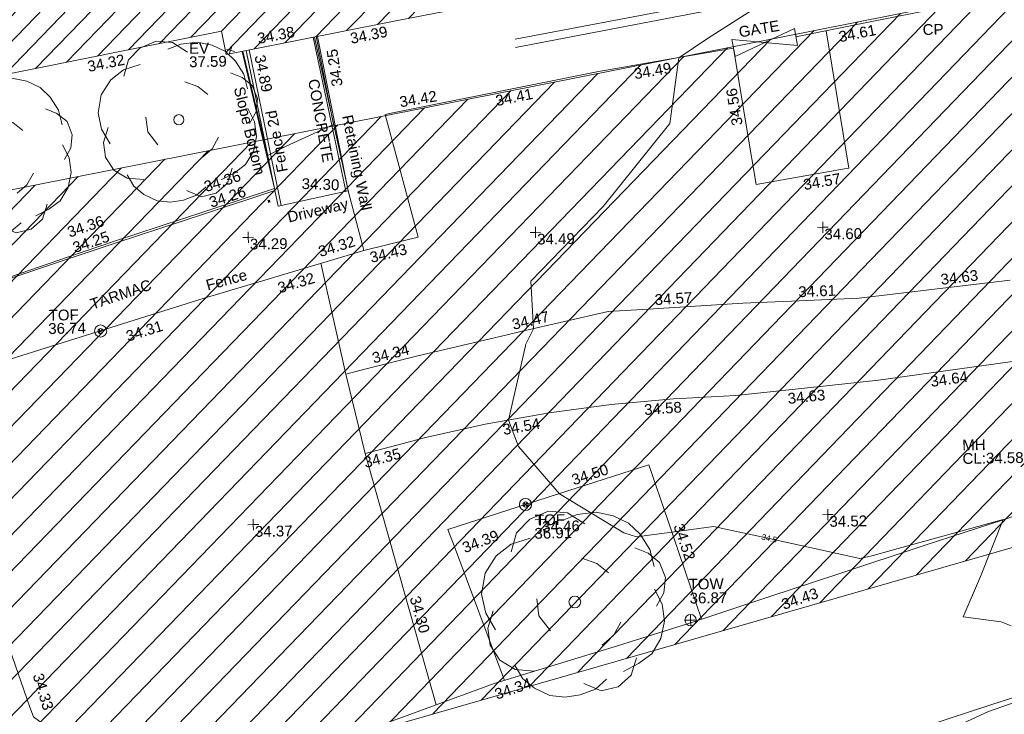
# Model space of a CAD drawing. Header units: millimetres. Extents: x -287732 to 520720, y -103372 to 287754.
# Tile 355 of 380: x 325939 to 360209, y 223843 to 248016. Entities that reach past the tile are written whole.
import ezdxf

# ---------------------------------------------------------------- set-up
doc = ezdxf.new("R2010")
doc.units = ezdxf.units.MM
doc.linetypes.add('IMPORT-HIDDEN2 _3_', pattern=[4762.5, 3175, -1587.5])
doc.linetypes.add('IMPORT-UG_ELEC_STREET LIGHTING_QLB2 _2_', pattern=[2700, 1500, -300.0000000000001, 0, -250, 150, -300.0000000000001, 0, -200])
for name, color, linetype, lineweight, true_color in [('00__TOPO__TOP_OF_FENCE_SYMBOL', 7, 'Continuous', 9, 0x666666), ('00_TOPO_EAVE', 7, 'Continuous', 9, 0x666666), ('00_TOPO_FENCE', 7, 'Continuous', 9, 0x3f7f4f), ('00_TOPO_SERV_MH', 7, 'Continuous', 9, 0x666666), ('00_TOPO_TOP_OF_WALL', 7, 'Continuous', 9, 0x666666), ('00_TOPO_TREE', 7, 'Continuous', 9, 0x666666), ('00_UAV_BUILDING_HATCH', 7, 'Continuous', 9, 0x999999), ('00_UAV_BUILDING_OUTLINE', 5, 'Continuous', 9, 0x0000ff), ('00_UAV_EAVE', 7, 'Continuous', 9, 0x666666), ('00_UAV_FENCE', 7, 'Continuous', 9, 0x264c2f), ('00_UAV_FENCE_2D', 7, 'Continuous', 9, 0x264c2f), ('00_UAV_FORM_LINES', 7, 'Continuous', 9, 0x666666), ('00_UAV_FURN_POLE_CAMERA', 7, 'Continuous', 9, 0x5200a5), ('00_UAV_GATE', 7, 'Continuous', 9, 0xa50000), ('00_UAV_KERB_BOTTOM', 1, 'Continuous', 9, 0xff0000), ('00_UAV_KERB_TOP', 7, 'Continuous', 9, 0xa500a5), ('00_UAV_LEVEL_SPOT', 7, 'Continuous', 9, 0x666666), ('00_UAV_SLOPE_BOTTOM', 30, 'Continuous', 9, 0xff7f00), ('00_UAV_TOP_OF_FENCE', 6, 'Continuous', 9, 0xff00ff), ('00_UAV_TRACK', 7, 'Continuous', 9, 0x666666), ('00_UAV_WALL_RETAINING', 7, 'Continuous', 9, 0x7c00a5), ('01_DTM_CONTOUR_MNR', 7, 'Continuous', 9, 0xa5a552), ('01_DTM_CONTOUR_MNR_LABELS', 7, 'Continuous', 9, 0xa5a552), ('12333-PUM-2D-U-0001-C01 - Rev2_REVIT IMPORT_dwg', 7, 'Continuous', 9, 0x767676), ('PUM-CHAMBER EXTENTS', 6, 'IMPORT-HIDDEN2 _3_', 9, 0xff00ff), ('PUM-UNABLE TO SURVEY', 190, 'Continuous', 9, 0x7f00ff)]:
    doc.layers.add(name, color=color, linetype=linetype, lineweight=lineweight, true_color=true_color)
for name, color, linetype, lineweight in [('00_TOPO_ROAD_EDGE', 7, 'Continuous', 9), ('00_UAV_DRIVE_WAY', 7, 'Continuous', 9), ('00_UAV_SURFACE', 7, 'Continuous', 9), ('00_UAV_SURVEY_TEXT', 7, 'Continuous', 9), ('GEN-TEXT', 7, 'Continuous', 9)]:
    doc.layers.add(name, color=color, linetype=linetype, lineweight=lineweight)
doc.styles.add('Swis721 Lt BT_1', font='swissl.ttf', dxfattribs={"height": 200})
doc.styles.add('Swis721 Lt BT_2', font='swissl.ttf', dxfattribs={"height": 375})

# ---------------------------------------------------------------- blocks, each defined once
blk = doc.blocks.new('12333-PUM-2D-U-0001-C01 - Rev2_REVIT IMPORT_dwg_CONIFEROUS_TREE_2-2077541-Site Location Plan Proposed')
at = {"layer": '00_TOPO_TREE', "color": 254, "true_color": 0xcccccc, "flags": 128}
for points in [[(534248960.8834296, 725778900.2767088), (534249159.257279, 725779561.5228732), (534249622.1295941, 725780024.3951882), (534250283.3757585, 725780288.8936539), (534250944.6219227, 725780222.7690374), (534251539.7434708, 725779826.0213388)], [(534250746.2480735, 725779958.2705718), (534251275.245005, 725780156.644421), (534251936.4911693, 725780222.7690374), (534252531.6127173, 725780090.5198047), (534253060.6096487, 725779826.0213388), (534253457.3573473, 725779429.2736402), (534253787.9804295, 725778900.2767088), (534253920.2296624, 725778305.1551609)], [(534248365.7618819, 725776189.1674349), (534248035.1387997, 725776784.2889827), (534247902.8895667, 725777445.5351472), (534248035.1387997, 725778172.905928), (534248431.8864983, 725778768.0274758), (534248960.8834296, 725779164.7751745), (534249622.1295941, 725779363.1490238)], [(534253258.9834982, 725778966.4013253), (534253721.8558131, 725778768.0274758), (534254118.6035118, 725778437.4043939), (534254316.9773609, 725777908.4074622), (534254250.8527445, 725777379.4105308), (534253986.3542789, 725776916.5382156)], [(534251407.4942379, 725778635.7782431), (534251936.4911693, 725778437.4043939), (534252333.2388679, 725778106.7813116)], [(534250283.3757585, 725776123.0428184), (534249886.6280598, 725776652.0397501), (534249820.5034432, 725777247.1612979)], [(534253920.2296624, 725777511.6597636), (534254184.7281281, 725776982.6628323), (534254250.8527445, 725776387.5412842), (534254118.6035118, 725775792.4197363), (534253787.9804295, 725775263.4228048), (534253325.1081146, 725774932.7997226), (534252796.1111829, 725774668.3012569)], [(534249688.2542105, 725774734.4258734), (534249027.0080461, 725774800.5504899), (534248498.0111147, 725775131.173572), (534248167.3880324, 725775660.1705034), (534248101.2634162, 725776255.2920514), (534248299.6372653, 725776850.4135993)], [(534252729.9865665, 725776387.5412842), (534252465.4881009, 725775924.6689692), (534252068.7404021, 725775594.0458871)], [(534252200.9896351, 725774403.8027911), (534251804.2419365, 725774073.1797091), (534251275.245005, 725773874.8058598), (534250746.2480735, 725773808.6812433), (534250217.251142, 725773874.8058598), (534249688.2542105, 725774139.3043255), (534249291.5065119, 725774469.9274076), (534249027.0080461, 725774932.7997226)], [(534253258.9834982, 725775131.173572), (534253060.6096487, 725774536.052024), (534252597.7373337, 725774139.3043255), (534252002.6157858, 725774007.0550926), (534251407.4942379, 725774271.5535581)]]:
    blk.add_lwpolyline(points, dxfattribs=at)
at = {"layer": '00_TOPO_TREE', "color": 254, "true_color": 0xcccccc}
blk.add_circle((534251142.9957721, 725777114.912065), 203.9874949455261, dxfattribs=at)
blk = doc.blocks.new('12333-PUM-2D-U-0001-C01 - Rev2_REVIT IMPORT_dwg_TOW-2077202-Site Location Plan Proposed')
at = {"layer": '00_TOPO_TOP_OF_WALL', "color": 254, "true_color": 0xcccccc, "flags": 128}
for points in [[(0, 525.0554400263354), (0, 0), (-525.0554401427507, 0)], [(525.0554401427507, 0), (0, 0), (0, -525.0554400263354)]]:
    blk.add_lwpolyline(points, dxfattribs=at)
at = {"layer": '00_TOPO_TOP_OF_WALL', "color": 254, "true_color": 0xcccccc}
blk.add_circle((0, 0), 525.0554401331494, dxfattribs=at)
blk = doc.blocks.new('12333-PUM-2D-U-0001-C01 - Rev2_REVIT IMPORT_dwg_CONIFEROUS_TREE-2077251-Site Location Plan Proposed')
at = {"layer": '00_TOPO_TREE', "color": 254, "true_color": 0xcccccc, "flags": 128}
for points in [[(-1889.403682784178, 1545.875740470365), (-1717.639711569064, 2118.422311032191), (-1316.857112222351, 2519.204910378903), (-744.3105416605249, 2748.223538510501), (-171.763971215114, 2690.968881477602), (343.5279423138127, 2347.440939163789)], [(-343.5279423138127, 2461.950253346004), (114.5093140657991, 2633.714224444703), (687.0558846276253, 2690.968881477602), (1202.347798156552, 2576.459567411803), (1660.385054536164, 2347.440939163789), (2003.912996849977, 2003.912996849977), (2290.18628213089, 1545.875740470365), (2404.695596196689, 1030.583826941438)], [(-2404.695596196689, -801.5651986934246), (-2690.968881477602, -286.2732852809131), (-2805.478195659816, 286.2732852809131), (-2690.968881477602, 916.0745128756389), (-2347.440939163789, 1431.36642628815), (-1889.403682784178, 1774.894368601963), (-1316.857112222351, 1946.658339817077)], [(1832.149025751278, 1603.130397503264), (2232.93162509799, 1431.36642628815), (2576.459567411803, 1145.093141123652), (2748.223538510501, 687.0558846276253), (2690.968881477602, 229.0186282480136), (2461.950253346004, -171.763971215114)], [(229.0186282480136, 1316.857112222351), (687.0558846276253, 1145.093141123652), (1030.583826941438, 858.8198558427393)], [(2404.695596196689, 343.5279423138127), (2633.714224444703, -114.5093140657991), (2690.968881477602, -629.8012275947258), (2576.459567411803, -1145.093141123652), (2290.18628213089, -1603.130397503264), (1889.403682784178, -1889.403682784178), (1431.36642628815, -2118.422311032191)], [(-744.3105416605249, -858.8198558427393), (-1087.838483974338, -400.7825993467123), (-1145.093141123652, 114.5093140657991)], [(-1259.602455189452, -2061.167653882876), (-1832.149025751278, -2003.912996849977), (-2290.18628213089, -1717.639711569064), (-2576.459567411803, -1259.602455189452), (-2633.714224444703, -744.3105416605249), (-2461.950253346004, -229.0186282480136)], [(1374.111769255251, -629.8012275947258), (1145.093141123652, -1030.583826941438), (801.5651986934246, -1316.857112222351)], [(916.0745128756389, -2347.440939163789), (572.5465705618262, -2633.714224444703), (114.5093140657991, -2805.478195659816), (-343.5279423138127, -2862.732852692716), (-801.5651986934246, -2805.478195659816), (-1259.602455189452, -2576.459567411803), (-1603.130397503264, -2290.18628213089), (-1832.149025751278, -1889.403682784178)], [(1832.149025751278, -1717.639711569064), (1660.385054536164, -2232.93162509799), (1259.602455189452, -2576.459567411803), (744.3105416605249, -2690.968881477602), (229.0186282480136, -2461.950253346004)]]:
    blk.add_lwpolyline(points, dxfattribs=at)
at = {"layer": '00_TOPO_TREE', "color": 254, "true_color": 0xcccccc}
blk.add_circle((0, 0), 176.6246020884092, dxfattribs=at)
blk = doc.blocks.new('12333-PUM-2D-U-0001-C01 - Rev2_REVIT IMPORT_dwg_MSL_Eaves_SYM_1-V82-Site Location Plan Proposed')
at = {"layer": '00_TOPO_EAVE', "color": 254, "true_color": 0xcccccc}
for p, q in [((356.5791934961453, -116.0873754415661), (-356.5791934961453, 116.0873754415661)), ((-116.0873754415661, -356.5791934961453), (116.0873754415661, 356.5791934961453))]:
    blk.add_line(p, q, dxfattribs=at)
blk = doc.blocks.new('12333-PUM-2D-U-0001-C01 - Rev2_REVIT IMPORT_dwg__U64-2077594-Site Location Plan Proposed')
at = {"layer": '00_UAV_GATE', "color": 9, "true_color": 0xe1aaaa, "flags": 128}
blk.add_lwpolyline([(-47.75262215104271, 296.1750953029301), (47.75262215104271, -296.1750953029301), (-2224.75262217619, -54.82490460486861), (-2129.247377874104, -647.1750952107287)], close=True, dxfattribs=at)
blk = doc.blocks.new('12333-PUM-2D-U-0001-C01 - Rev2_REVIT IMPORT_dwg_MSL_Node_LineworkTOF-2077248-Site Location Plan Proposed')
at = {"layer": '00__TOPO__TOP_OF_FENCE_SYMBOL', "color": 254, "true_color": 0xcccccc, "flags": 128}
for points in [[(165.3591892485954, 165.3591892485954), (0, 0), (-165.3591892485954, 165.3591892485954)], [(165.3591892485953, -165.3591892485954), (0, 0), (-165.3591892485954, -165.3591892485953)]]:
    blk.add_lwpolyline(points, dxfattribs=at)
at = {"layer": '00__TOPO__TOP_OF_FENCE_SYMBOL', "color": 254, "true_color": 0xcccccc}
for radius in [562.5594001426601, 233.853208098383]:
    blk.add_circle((0, 0), radius, dxfattribs=at)
blk = doc.blocks.new('12333-PUM-2D-U-0001-C01 - Rev2_REVIT IMPORT_dwg_UAV-2077255-Site Location Plan Proposed')
at = {"layer": '00_UAV_LEVEL_SPOT', "color": 254, "true_color": 0xcccccc, "flags": 128}
for points in [[(0, -500.0000000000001), (0, 0), (-500.0000000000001, 0)], [(500.0000000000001, 0), (0, 0), (0, 500.0000000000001)]]:
    blk.add_lwpolyline(points, dxfattribs=at)
blk = doc.blocks.new('12333-PUM-2D-U-0001-C01 - Rev2_REVIT IMPORT_dwg_MGS62954_T2_Galway_ITM_3d_Rev1-2077680-Site Location Plan Proposed')
at = {"layer": '00_UAV_BUILDING_HATCH', "true_color": 0xcccccc}
h = blk.add_hatch(dxfattribs=at)
h.set_pattern_fill('FP_1', color=254, style=0, pattern_type=2)
h.set_pattern_definition([(45, (0, 0), (-441.9417382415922, 441.9417382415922), [])])
h.paths.add_polyline_path([(534124497.0780003, 725775488.5585002), (534146780.0780002, 725779531.5585002), (534146621.0780002, 725780328.5585002), (534183857.1075001, 725787049.1125003), (534184497.1075001, 725783702.1125001), (534202575.1075001, 725786975.1125003), (534201976.1075, 725790381.1125002), (534239197.0865001, 725797194.0905002), (534239338.0865001, 725796376.0905002), (534261663.0865001, 725800388.0905001), (534259564.2060555, 725811742.1253061), (534258677.2803519, 725812121.8622999), (534251257.0865, 725810806.0905002), (534250975.0865, 725812184.0905002), (534249213.0865002, 725811873.0905002), (534249448.0865, 725810468.0905002), (534244617.0865, 725809642.0905), (534241121.0865001, 725828862.0905001), (534229957.0865001, 725826793.0905), (534233411.0865, 725807582.0905), (534221779.0865001, 725805445.0905001), (534220752.0865002, 725810867.0905001), (534215719.0865001, 725809946.0905001), (534216316.0865001, 725806625.0905002), (534217076.0865, 725806760.0905002), (534217446.0865001, 725804662.0905001), (534205756.3195001, 725802533.2090001), (534204628.3195002, 725808845.209), (534205810.3195, 725809078.2090003), (534204970.3195001, 725813494.2090002), (534194424.3195002, 725811546.2090002), (534194268.3195002, 725812372.2090002), (534192207.3195, 725812030.2090002), (534192421.3195001, 725810057.2090002), (534184208.6855001, 725808590.6470003), (534184063.6855002, 725809679.6470002), (534175719.6855002, 725808111.6470002), (534177568.6855002, 725797421.6470003), (534162796.3485001, 725794713.2465), (534162440.3485001, 725796856.2465003), (534164478.3485001, 725797191.2465001), (534163879.3485, 725800515.2465003), (534159002.3485001, 725799595.2465), (534159605.3485001, 725796262.2465003), (534160352.3485001, 725796441.2465003), (534160696.3485001, 725794215.2465001), (534156777.3485001, 725793541.2465), (534156175.3485001, 725796880.2465001), (534147633.3485, 725795342.2465001), (534144688.0165001, 725811270.4695), (534133601.7440002, 725809323.8415003), (534137148.0780001, 725790044.5585002), (534122321.0780001, 725787372.5585002), (534124333.8503805, 725776380.0093426)])
at = {"layer": '00_TOPO_FENCE', "color": 254, "true_color": 0xcccccc, "flags": 128}
blk.add_lwpolyline([(534231438.2098914, 725775834.3882672), (534232113.6925469, 725773786.9584414), (534232235.1054668, 725773448.7827736), (534232526.9667323, 725773221.1372914), (534233467.186601, 725772541.1301894), (534234676.3215349, 725771621.4056882), (534235775.9077348, 725770791.8718326), (534236071.2191226, 725770585.2416841), (534237857.5365143, 725771105.8772175), (534241411.2162763, 725772012.8382572), (534242599.8996788, 725772363.924992), (534245108.5874559, 725773226.6985188), (534248284.221068, 725774322.8624966), (534251226.5518498, 725775165.488486), (534252602.1411114, 725775560.015511), (534255307.568252, 725776366.4781848), (534257937.8642937, 725777184.1431701), (534260315.45191, 725777925.5382607), (534263371.8823286, 725778877.5630773), (534266101.5531028, 725779715.6278694), (534268210.3965186, 725780397.2926203)], dxfattribs=at)
at = {"layer": '00_TOPO_ROAD_EDGE', "color": 254, "true_color": 0xcccccc, "flags": 128}
blk.add_lwpolyline([(534228158.0334958, 725760976.8865794), (534228408.4860388, 725761419.215257), (534228494.6185971, 725761515.9354036), (534229899.5015501, 725762046.8865243), (534230316.4563295, 725762196.9467785), (534231471.8286046, 725762586.9456995), (534232384.1546838, 725762864.9696522), (534233885.5851562, 725763370.0222597), (534236228.7905865, 725764111.0928912), (534239069.7085375, 725764926.577848), (534241054.7838929, 725765500.6868801), (534244400.1582739, 725766558.238241), (534246764.155405, 725767297.4836054), (534249129.2063129, 725768018.6392627), (534250938.3041086, 725768620.3285816), (534253561.3453248, 725769446.2344966), (534255595.1949652, 725770090.6544462), (534258204.6245463, 725770915.9843466), (534260937.3468437, 725771795.9753264), (534263351.2105789, 725772601.7427032), (534265558.8426977, 725773283.1146075), (534266930.3170608, 725773697.0425295)], dxfattribs=at)
at = {"layer": '00_UAV_BUILDING_OUTLINE', "color": 254, "true_color": 0xcccccc, "flags": 128}
blk.add_lwpolyline([(534250013.38144, 725798294.5354407), (534245092.2405491, 725797410.1628872), (534240171.0996585, 725796525.7903339), (534239338.0864999, 725796376.0905), (534239197.0865, 725797194.0905001), (534235928.6582541, 725796595.8330029), (534231010.4406745, 725795695.5958499)], dxfattribs=at)
at = {"layer": '00_UAV_DRIVE_WAY', "color": 254, "true_color": 0xcccccc, "flags": 128}
blk.add_lwpolyline([(534240955.6303744, 725791612.8572106), (534241057.4875001, 725791069.0949999), (534243502.6337842, 725791559.0232078), (534243966.1960754, 725789663.5256425), (534244012.6261095, 725789473.6740991)], dxfattribs=at)
at = {"layer": '00_UAV_FENCE', "color": 254, "true_color": 0xcccccc, "flags": 128}
for points in [[(534244709.7856248, 725831498.6691536), (534244973.6655179, 725830132.9749702), (534245179.7750002, 725829066.2680001), (534245903.7432877, 725825221.3338859), (534246086.7750002, 725824249.2680002), (534246776.7054647, 725820299.0620122), (534247406.5835001, 725816692.6870002), (534248723.6484554, 725816930.429318), (534252198.5835002, 725817557.6870003), (534253641.6945826, 725817830.206652), (534258554.8414675, 725818758.0140083), (534259744.5835001, 725818982.6870002), (534260478.904033, 725815265.3136803), (534261220.5835001, 725811510.687), (534261433.4500644, 725810357.3718083), (534262340.9640175, 725805440.4435323), (534262452.5835001, 725804835.6870003), (534263288.5879979, 725800537.9091487), (534263879.5835001, 725797499.6870003), (534262010.4292553, 725797158.6120657), (534259177.5835001, 725796641.6870002)], [(534260237.0659497, 725796835.0166346), (534260940.0725001, 725792043.2185001), (534260785.1811431, 725792018.5374824), (534257708.0725, 725791528.2185), (534257431.2232041, 725793391.832), (534257000.5835, 725796290.6870002), (534254956.7718734, 725795973.0271285), (534252226.5835001, 725795548.687), (534250027.5646753, 725795145.2284365), (534245109.6706828, 725794242.932183), (534244843.4875, 725794194.0949999), (534245915.4875001, 725789903.095), (534245617.0791563, 725789835.7528487), (534244012.6261095, 725789473.6740991), (534240784.0064251, 725788571.3833876), (534238428.4875002, 725787913.095), (534235978.8189153, 725787189.8141983), (534231183.4780138, 725785773.9581786), (534228661.7342402, 725785029.3967024)], [(534248646.7547857, 725774426.6850629), (534246971.846915, 725779137.5214374), (534246767.8820001, 725779711.192), (534250968.6062211, 725780985.6839765), (534253799.5810001, 725781844.5964999), (534254425.1280814, 725779903.1033345), (534255541.2222182, 725776439.1128478)]]:
    blk.add_lwpolyline(points, dxfattribs=at)
at = {"layer": '00_UAV_FENCE_2D', "color": 254, "true_color": 0xcccccc}
for p, q in [((534243421.2277765, 725791542.7120774), (534242383.1326765, 725796923.312236)), ((534241168.124311, 725791091.2630373), (534240144.0688993, 725796520.9326673))]:
    blk.add_line(p, q, dxfattribs=at)
at = {"layer": '00_UAV_FORM_LINES', "color": 254, "true_color": 0xcccccc, "flags": 128}
for points in [[(534261663.0865, 725800388.0905), (534261813.5835, 725799269.6869999), (534261690.5835001, 725799081.6870002), (534261432.5835001, 725798876.6870002), (534260959.5835001, 725798690.687), (534258289.5835001, 725797992.687), (534254401.5835001, 725797309.687), (534249413.5835001, 725796443.687)], [(534249406.5835, 725796734.687), (534255011.5835001, 725797694.687), (534258773.5835001, 725798431.6869999), (534259064.5835001, 725798522.687), (534259383.5835001, 725798731.6870002), (534259582.5835001, 725798944.687), (534260048.0828809, 725800097.8600622)]]:
    blk.add_lwpolyline(points, dxfattribs=at)
at = {"layer": '00_UAV_KERB_BOTTOM', "color": 254, "true_color": 0xcccccc, "flags": 128}
blk.add_lwpolyline([(534228986.732711, 725787858.389105), (534233752.9475395, 725789369.4127324), (534235398.4875001, 725789891.095), (534238525.5759619, 725790859.9566733), (534240955.6303744, 725791612.8572106)], dxfattribs=at)
at = {"layer": '00_UAV_KERB_TOP', "color": 254, "true_color": 0xcccccc, "flags": 128}
blk.add_lwpolyline([(534228978.2132745, 725787884.9511145), (534233734.8730469, 725789425.7777592), (534235377.5518777, 725789957.8913499), (534238504.2007972, 725790926.6168402), (534240942.656082, 725791682.1202089)], dxfattribs=at)
at = {"layer": '00_UAV_SLOPE_BOTTOM', "color": 254, "true_color": 0xcccccc}
blk.add_line((534240942.656082, 725791682.1202089), (534239894.6623052, 725796476.1120958), dxfattribs=at)
at = {"layer": '00_UAV_SLOPE_BOTTOM', "color": 254, "true_color": 0xcccccc, "flags": 128}
blk.add_lwpolyline([(534243502.6337842, 725791559.0232078), (534242612.3888392, 725796479.1255894), (534242527.3287966, 725796949.2255545)], dxfattribs=at)
at = {"layer": '00_UAV_SURFACE', "color": 254, "true_color": 0xcccccc}
blk.add_line((534243313.5810001, 725785179.5965002), (534242514.8252315, 725789055.0890838), dxfattribs=at)
at = {"layer": '00_UAV_SURFACE', "color": 254, "true_color": 0xcccccc, "flags": 128}
blk.add_lwpolyline([(534243938.5810001, 725782402.5965002), (534245213.0040064, 725777567.7394766), (534246253.1247293, 725773621.7694507)], dxfattribs=at)
at = {"layer": '00_UAV_TRACK', "color": 254, "true_color": 0xcccccc, "flags": 128}
blk.add_lwpolyline([(534267941.0210001, 725785392.4535003), (534265103.5852935, 725785043.8023376), (534261846.5810001, 725784643.5965002), (534260135.0774892, 725784489.8501036), (534256870.5810003, 725784196.5965003), (534255149.3758191, 725784140.1795145), (534254696.3995662, 725784125.3320371), (534252527.1095048, 725783963.0848157), (534250366.5164878, 725783710.1394736), (534250283.5810002, 725783698.5965003), (534250172.8414638, 725783680.7206595), (534248136.0315599, 725783351.9339364), (534246004.8826069, 725782915.6454178), (534245269.3323982, 725782733.0132033), (534243938.5810002, 725782402.5965003), (534243313.5810003, 725785179.5965003), (534244073.4168576, 725785360.7113742), (534245826.5810003, 725785778.5965), (534248950.978762, 725786450.4633884), (534249430.5810003, 725786553.5965002), (534252475.5810003, 725787199.5965002), (534253869.7643498, 725787262.9144219), (534257165.5810002, 725787412.5965002), (534258865.5863911, 725787455.3270448), (534261223.5810002, 725787514.5965003), (534263851.028079, 725787781.3373251), (534266483.5810003, 725788048.5965)], dxfattribs=at)
at = {"layer": '00_UAV_WALL_RETAINING', "color": 254, "true_color": 0xcccccc, "flags": 128}
for points in [[(534242426.2512083, 725796931.0610178), (534243403.1881758, 725792055.3389051), (534243502.6337842, 725791559.0232078)], [(534240942.656082, 725791682.1202089), (534240039.7645847, 725796502.1882595), (534240051.9548016, 725796437.1110322), (534240942.656082, 725791682.1202089), (534240955.6303744, 725791612.8572106)]]:
    blk.add_lwpolyline(points, dxfattribs=at)
at = {"layer": '01_DTM_CONTOUR_MNR', "color": 254, "true_color": 0xcccccc, "flags": 128}
for points in [[(534264584.8839908, 725772656.1310908), (534265472.1035107, 725773054.5263968), (534266371.8938309, 725773347.6954807)], [(534266312.2251986, 725776016.0347903), (534265969.4487734, 725776160.1796023), (534264650.0000001, 725776360.0000001), (534265276.9124361, 725777757.2384726), (534266100.0000001, 725779720.0000002), (534262214.23608, 725778726.3858082), (534261556.9168903, 725778552.6656457), (534261355.9960048, 725778502.0348176), (534261090.0000001, 725778450.0000005), (534257943.6551335, 725779200.030731), (534256018.5512643, 725779658.9400759), (534254559.0204957, 725779480.6350864), (534253324.1033404, 725779349.4741473), (534252894.3364875, 725779489.5036461), (534250680.0000003, 725780890), (534249273.2133035, 725782555.5330715), (534248940.0000002, 725783480.0000001), (534249576.3133335, 725786059.4200002), (534249583.1432581, 725786087.3118594), (534249870.0000001, 725786640.0000001), (534249801.6673495, 725788302.3625242), (534252370.6478324, 725790852.3624003), (534254738.8901, 725793709.5368247), (534255090.0000001, 725795990.0000002), (534256101.904259, 725796642.3298678), (534258290.0000001, 725797990.0000001)], [(534242489.5630952, 725796942.4387239), (534243040.0000001, 725793870), (534241354.7426084, 725793141.3414054), (534240720, 725792840.0000002), (534239919.859293, 725796480.6402175)]]:
    blk.add_lwpolyline(points, dxfattribs=at)
for name, p in [('12333-PUM-2D-U-0001-C01 - Rev2_REVIT IMPORT_dwg_CONIFEROUS_TREE-2077251-Site Location Plan Proposed', (534237654.4875, 725794135.095)), ('12333-PUM-2D-U-0001-C01 - Rev2_REVIT IMPORT_dwg__U64-2077594-Site Location Plan Proposed', (534259177.5835001, 725796641.6869999)), ('12333-PUM-2D-U-0001-C01 - Rev2_REVIT IMPORT_dwg_CONIFEROUS_TREE-2077251-Site Location Plan Proposed', (534231185.4875001, 725792992.095)), ('12333-PUM-2D-U-0001-C01 - Rev2_REVIT IMPORT_dwg_CONIFEROUS_TREE_2-2077541-Site Location Plan Proposed', (0, 0))]:
    blk.add_blockref(name, p)
at = {"xscale": 0.375, "yscale": 0.375, "zscale": 0.375}
for name, p in [('12333-PUM-2D-U-0001-C01 - Rev2_REVIT IMPORT_dwg_MSL_Eaves_SYM_1-V82-Site Location Plan Proposed', (534239495.321, 725796517.616)), ('12333-PUM-2D-U-0001-C01 - Rev2_REVIT IMPORT_dwg_UAV-2077255-Site Location Plan Proposed', (534240000.0000001, 725790000)), ('12333-PUM-2D-U-0001-C01 - Rev2_REVIT IMPORT_dwg_UAV-2077255-Site Location Plan Proposed', (534250000.0000001, 725790000)), ('12333-PUM-2D-U-0001-C01 - Rev2_REVIT IMPORT_dwg_UAV-2077255-Site Location Plan Proposed', (534260000.0000001, 725790000)), ('12333-PUM-2D-U-0001-C01 - Rev2_REVIT IMPORT_dwg_MSL_Node_LineworkTOF-2077248-Site Location Plan Proposed', (534234804.3400366, 725786830.8029851)), ('12333-PUM-2D-U-0001-C01 - Rev2_REVIT IMPORT_dwg_MSL_Node_LineworkTOF-2077248-Site Location Plan Proposed', (534249487.499082, 725780536.1818626)), ('12333-PUM-2D-U-0001-C01 - Rev2_REVIT IMPORT_dwg_UAV-2077255-Site Location Plan Proposed', (534240000.0000001, 725780000)), ('12333-PUM-2D-U-0001-C01 - Rev2_REVIT IMPORT_dwg_UAV-2077255-Site Location Plan Proposed', (534250000.0000001, 725780000)), ('12333-PUM-2D-U-0001-C01 - Rev2_REVIT IMPORT_dwg_UAV-2077255-Site Location Plan Proposed', (534260000.0000001, 725780000)), ('12333-PUM-2D-U-0001-C01 - Rev2_REVIT IMPORT_dwg_TOW-2077202-Site Location Plan Proposed', (534255161.579291, 725776412.869843))]:
    blk.add_blockref(name, p, dxfattribs=at)
at = {"layer": '00_TOPO_FENCE', "color": 251, "true_color": 0x666666, "char_height": 375, "width": 1495.902363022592, "attachment_point": 1, "line_spacing_factor": 1.005061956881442, "style": 'Swis721 Lt BT_2'}
for s, insert, rotation in [('34.43', (534258293.2991305, 725777068.180798), 18.003920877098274), ('34.33', (534232589.1187637, 725774998.7030681), 285.86931761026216), ('34.34', (534248255.0153583, 725774119.2051245), 17.702671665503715)]:
    blk.add_mtext(s, dxfattribs=dict(at, insert=insert, rotation=rotation))
at = {"layer": '00_TOPO_SERV_MH', "char_height": 375, "attachment_point": 1, "line_spacing_factor": 1.005061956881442, "style": 'Swis721 Lt BT_2'}
for s, insert, width in [('MH', (534264720.945186, 725782529.5228231), 949.779278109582), ('CL:34.58', (534264720.945186, 725782056.4296079), 2440.932744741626)]:
    blk.add_mtext(s, dxfattribs=dict(at, insert=insert, width=width))
at = {"layer": '00_TOPO_TOP_OF_WALL', "char_height": 375, "attachment_point": 1, "line_spacing_factor": 1.005061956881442, "style": 'Swis721 Lt BT_2'}
for s, insert, width in [('TOW', (534255114.1599703, 725777850.2556819), 1343.937678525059), ('36.87', (534255139.7526773, 725777364.3490717), 1495.902363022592)]:
    blk.add_mtext(s, dxfattribs=dict(at, insert=insert, width=width))
at = {"layer": '00_UAV_BUILDING_OUTLINE', "color": 251, "true_color": 0x666666, "char_height": 375, "width": 1495.902363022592, "attachment_point": 1, "line_spacing_factor": 1.005061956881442, "style": 'Swis721 Lt BT_2'}
for s, insert, rotation in [('34.38', (534240410.1366253, 725797091.6833394), 9.959019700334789), ('34.39', (534243639.9122636, 725797038.5275991), 10.187814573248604), ('34.32', (534234478.2878194, 725796219.6514407), 10.37267120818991)]:
    blk.add_mtext(s, dxfattribs=dict(at, insert=insert, rotation=rotation))
at = {"layer": '00_UAV_DRIVE_WAY', "color": 251, "true_color": 0x666666, "char_height": 375, "attachment_point": 1, "line_spacing_factor": 1.005061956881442, "style": 'Swis721 Lt BT_2'}
for s, insert, width, rotation in [('Driveway', (534241341.0486605, 725790856.6073656), 2436.183848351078, 12.007836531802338), ('34.32', (534242388.8667933, 725789628.07232), 1495.902363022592, 16.51331162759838)]:
    blk.add_mtext(s, dxfattribs=dict(at, insert=insert, width=width, rotation=rotation))
at = {"layer": '00_UAV_EAVE', "char_height": 375, "attachment_point": 1, "line_spacing_factor": 1.005061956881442, "style": 'Swis721 Lt BT_2'}
for s, insert, width in [('EV', (534238052.3704389, 725796796.738757), 736.078940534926), ('37.59', (534238047.7020357, 725796329.988133), 1495.902363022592)]:
    blk.add_mtext(s, dxfattribs=dict(at, insert=insert, width=width))
at = {"layer": '00_UAV_FENCE', "color": 251, "true_color": 0x666666, "char_height": 375, "attachment_point": 1, "line_spacing_factor": 1.005061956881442, "style": 'Swis721 Lt BT_2'}
for s, insert, width, rotation in [('34.61', (534260640.3379678, 725796797.3936095), 1495.902363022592, 10.341300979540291), ('34.49', (534253496.0716955, 725795635.7954186), 1495.902363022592, 8.83452316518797), ('34.42', (534245320.1400394, 725794801.6983914), 1495.902363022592, 8.484859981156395), ('34.41', (534248657.730449, 725794783.189833), 1495.902363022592, 10.396548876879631), ('34.56', (534256904.6336634, 725793566.3479601), 1495.902363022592, 98.4497837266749), ('34.57', (534259323.7699686, 725791675.4018847), 1495.902363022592, 9.05362864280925), ('34.43', (534244184.3034499, 725789400.7836607), 1495.902363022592, 12.716978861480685), ('Fence', (534238464.2902121, 725788534.1574239), 1681.10932225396, 14.404911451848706), ('34.32', (534240958.0084789, 725788392.5053524), 1495.902363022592, 15.61389202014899), ('34.31', (534235644.2918354, 725786800.6307429), 1495.902363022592, 16.449583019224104), ('34.50', (534251064.0579811, 725781532.1648326), 1495.902363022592, 16.87770052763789), ('34.39', (534247215.3637542, 725779228.2942908), 1495.902363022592, 20.127311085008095), ('34.52', (534254973.1633329, 725779817.023559), 1495.902363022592, 287.8588866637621)]:
    blk.add_mtext(s, dxfattribs=dict(at, insert=insert, width=width, rotation=rotation))
at = {"layer": '00_UAV_FENCE_2D', "color": 251, "true_color": 0x666666, "insert": (534241050.1111289, 725792215.7377063), "char_height": 375, "width": 2545.408465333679, "attachment_point": 1, "rotation": 99.74265644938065, "line_spacing_factor": 1.005061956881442, "style": 'Swis721 Lt BT_2'}
blk.add_mtext('Fence 2d', dxfattribs=at)
at = {"layer": '00_UAV_FURN_POLE_CAMERA', "color": 251, "true_color": 0x666666, "insert": (534263594.7926552, 725797005.5525048), "char_height": 375, "width": 816.8101791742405, "attachment_point": 1, "line_spacing_factor": 1.005061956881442, "style": 'Swis721 Lt BT_2'}
blk.add_mtext('CP', dxfattribs=at)
at = {"layer": '00_UAV_GATE', "color": 251, "true_color": 0x666666, "insert": (534257169.228745, 725797026.9973953), "char_height": 375, "width": 1567.13580888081, "attachment_point": 1, "rotation": 8.452318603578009, "line_spacing_factor": 1.005061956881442, "style": 'Swis721 Lt BT_2'}
blk.add_mtext('GATE', dxfattribs=at)
at = {"layer": '00_UAV_KERB_BOTTOM', "color": 251, "true_color": 0x666666, "char_height": 375, "width": 1495.902363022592, "attachment_point": 1, "line_spacing_factor": 1.005061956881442, "style": 'Swis721 Lt BT_2'}
for s, insert, rotation in [('34.26', (534238617.8139241, 725791406.9891429), 17.21448015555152), ('34.25', (534233841.5975599, 725789917.0380956), 17.59007365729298)]:
    blk.add_mtext(s, dxfattribs=dict(at, insert=insert, rotation=rotation))
at = {"layer": '00_UAV_KERB_TOP', "color": 251, "true_color": 0x666666, "char_height": 375, "width": 1495.902363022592, "attachment_point": 1, "line_spacing_factor": 1.005061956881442, "style": 'Swis721 Lt BT_2'}
for insert, rotation in [((534238446.8649717, 725791956.4122047), 17.214480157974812), ((534233664.3456587, 725790454.753841), 17.948714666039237)]:
    blk.add_mtext('34.36', dxfattribs=dict(at, insert=insert, rotation=rotation))
at = {"layer": '00_UAV_LEVEL_SPOT', "char_height": 375, "width": 1495.902363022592, "attachment_point": 1, "line_spacing_factor": 1.005061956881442, "style": 'Swis721 Lt BT_2'}
for s, insert in [('34.29', (534240051.8765643, 725789949.1441547)), ('34.49', (534250051.8765643, 725789949.1441547)), ('34.60', (534260051.8765643, 725789949.1441547)), ('34.37', (534240051.8765643, 725779949.1441548)), ('34.46', (534250051.8765643, 725779949.1441548)), ('34.52', (534260051.8765643, 725779949.1441548))]:
    blk.add_mtext(s, dxfattribs=dict(at, insert=insert))
at = {"layer": '00_UAV_SLOPE_BOTTOM', "color": 251, "true_color": 0x666666, "char_height": 375, "attachment_point": 1, "line_spacing_factor": 1.005061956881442, "style": 'Swis721 Lt BT_2'}
for s, insert, width, rotation in [('34.25', (534243007.3941473, 725795172.7783995), 1495.902363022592, 97.56898250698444), ('Slope Bottom', (534239951.5866629, 725795281.8597391), 3685.143599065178, 282.61647638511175)]:
    blk.add_mtext(s, dxfattribs=dict(at, insert=insert, width=width, rotation=rotation))
at = {"layer": '00_UAV_SURFACE', "color": 251, "true_color": 0x666666, "insert": (534245755.5980649, 725777452.2230185), "char_height": 375, "width": 1495.902363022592, "attachment_point": 1, "rotation": 284.76674841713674, "line_spacing_factor": 1.005061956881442, "style": 'Swis721 Lt BT_2'}
blk.add_mtext('34.30', dxfattribs=at)
at = {"layer": '00_UAV_SURVEY_TEXT', "color": 251, "true_color": 0x666666, "char_height": 375, "attachment_point": 1, "line_spacing_factor": 1.005061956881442, "style": 'Swis721 Lt BT_2'}
for s, insert, width, rotation in [('CONCRETE', (534242546.1751647, 725795497.4837548), 3286.236302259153, 279.13214776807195), ('TARMAC', (534234417.2139912, 725787933.9482392), 2450.430537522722, 17.76450893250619)]:
    blk.add_mtext(s, dxfattribs=dict(at, insert=insert, width=width, rotation=rotation))
at = {"layer": '00_UAV_TOP_OF_FENCE', "color": 251, "true_color": 0x666666, "char_height": 375, "attachment_point": 1, "line_spacing_factor": 1.005061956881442, "style": 'Swis721 Lt BT_2'}
for s, insert, width in [('TOF', (534233005.8420866, 725787598.4166346), 1163.479615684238), ('36.74', (534232983.4184449, 725787135.0399299), 1495.902363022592), ('TOF', (534249801.5840464, 725780176.7675217), 1163.479615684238), ('36.91', (534249779.1604046, 725779713.3908169), 1495.902363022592)]:
    blk.add_mtext(s, dxfattribs=dict(at, insert=insert, width=width))
at = {"layer": '00_UAV_TRACK', "char_height": 375, "width": 1495.902363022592, "attachment_point": 1, "line_spacing_factor": 1.005061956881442, "style": 'Swis721 Lt BT_2'}
for s, insert, rotation in [('34.63', (534264049.7305789, 725788299.2848912), 5.796859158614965), ('34.61', (534259103.0635236, 725787956.6821845), 1.4398568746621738), ('34.57', (534254097.0388451, 725787768.9763435), 2.600345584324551), ('34.47', (534249092.0327258, 725786986.9856561), 12.055422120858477), ('34.34', (534244201.777586, 725785900.4111869), 13.406881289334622), ('34.64', (534263629.8939028, 725784752.4952496), 7.005129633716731), ('34.63', (534258657.4743915, 725784247.2709283), 5.133170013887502), ('34.58', (534253661.5712974, 725783948.2052552), 3.1896149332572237), ('34.54', (534248711.1232369, 725783334.4623606), 9.169721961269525), ('34.35', (534243846.2010428, 725782267.458088), 13.944173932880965)]:
    blk.add_mtext(s, dxfattribs=dict(at, insert=insert, rotation=rotation))
at = {"layer": '00_UAV_WALL_RETAINING', "color": 251, "true_color": 0x666666, "char_height": 375, "attachment_point": 1, "line_spacing_factor": 1.005061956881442, "style": 'Swis721 Lt BT_2'}
for s, insert, width, rotation in [('34.89', (534240692.5985827, 725796372.3989176), 1495.902363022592, 280.6096500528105), ('Retaining Wall', (534243704.8297568, 725794228.7474735), 3832.359387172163, 280.45504932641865), ('34.30', (534241901.2916568, 725792026.6713192), 1495.902363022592, 356.9363997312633)]:
    blk.add_mtext(s, dxfattribs=dict(at, insert=insert, width=width, rotation=rotation))
at = {"layer": '01_DTM_CONTOUR_MNR_LABELS', "color": 251, "true_color": 0x666666, "insert": (534257972.0815122, 725779306.9817698), "char_height": 200, "width": 620.5117196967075, "attachment_point": 2, "rotation": 346.5919760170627, "line_spacing_factor": 1.005061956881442, "style": 'Swis721 Lt BT_1'}
blk.add_mtext('34.5', dxfattribs=at)
blk = doc.blocks.new('12333-PUM-2D-U-0001-C01 - Rev2_REVIT IMPORT_dwg-1620468-Site Location Plan Proposed')
at = {"layer": 'PUM-CHAMBER EXTENTS', "true_color": 0xfff4d4}
h = blk.add_hatch(dxfattribs=at)
h.set_pattern_fill('FP_14', style=0, pattern_type=2)
h.set_pattern_definition([(45, (-533641079.65, -725615854.3560001), (-618.7184335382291, 618.7184335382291), [])])
h.paths.add_polyline_path([(548820.3501529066, 143595.6438214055), (598554.726548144, 155705.0015586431), (665880.3501528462, 173780.643821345), (683590.8699340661, 180379.6662089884), (684126.2921456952, 185226.5029211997), (699646.6566527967, 190872.8378213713), (682994.2837554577, 214259.006618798), (606101.125900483, 215601.1816816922), (611594.7356529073, 198837.6438862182), (620808.8827925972, 194892.6093451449), (622809.8820558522, 181730.4029184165), (546425.3200724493, 167969.8622055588), (546575.8377649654, 166438.0438213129), (546752.1501529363, 166438.0438213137), (546742.8316869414, 165904.1892620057), (546628.8411191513, 165898.6287465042), (546695.6373264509, 165218.8438213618), (546866.450152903, 165218.8438213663), (546857.1396212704, 164685.4438213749), (546748.0496346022, 164685.4438213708), (546816.1401362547, 163992.4868640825), (546980.7501529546, 163999.6438213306), (547018.8501529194, 163466.2438213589), (546868.4915593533, 163459.7064912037), (546935.2364494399, 162780.4438212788), (547056.9501529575, 162780.4438212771), (547056.9501529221, 162323.2438212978), (546980.161284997, 162323.2438212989), (547055.3756635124, 161557.7871773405), (547133.1501528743, 161561.2438213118), (547171.2501528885, 161104.0438213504), (547100.2641136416, 161100.9574718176), (547167.3480998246, 160418.2438213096), (547285.5501528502, 160418.2438213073), (547285.5501528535, 159884.8438213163), (547219.760407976, 159884.8438213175), (547286.6641069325, 159203.9649537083), (547399.8501529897, 159199.0438212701), (547361.7501529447, 158665.6438213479), (547339.5218446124, 158666.0318179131), (547526.6396990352, 156761.7336278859), (547552.2501529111, 156760.643821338), (547555.1797682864, 156471.2813758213), (547638.940920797, 155618.8442227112), (547666.5501529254, 155617.6438213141), (547669.1799035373, 155311.1021300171), (547744.1895742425, 154547.7287972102), (547818.950152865, 154550.8438213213), (547809.6327005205, 154017.0473339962), (547796.3901281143, 154016.4838202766), (547863.8113582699, 153330.3380382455), (547895.150152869, 153331.6438213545), (547933.250152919, 152798.2438212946), (547916.1638860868, 152797.5464226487), (547983.7334397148, 152109.8911528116), (548047.5501528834, 152112.4438213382), (548085.6501528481, 151579.0438213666), (548036.089714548, 151577.0614038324), (548096.0084987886, 150967.2680052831), (548123.7501529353, 150969.4438212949), (548161.8501529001, 150436.0438213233), (548148.3134199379, 150434.9608826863), (548720.0288378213, 144616.6137300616)])
h.paths.add_polyline_path([(507602.6006529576, 195456.4678212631), (521342.9320607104, 197371.1634294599), (539189.5091527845, 196672.9153214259), (560381.472544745, 200828.8192643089), (577694.2496529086, 209009.0883214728), (593948.7272522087, 215813.3025891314), (467151.1844916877, 218026.5619307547), (468398.9507812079, 211588.5258330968), (490993.6907402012, 198483.5081887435), (503467.5815323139, 197676.0129840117), (507337.4300206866, 195598.8028811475)])
at = {"layer": 'GEN-TEXT', "color": 253, "true_color": 0xaaaaaa}
for p, q in [((599627.9948138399, 175351.288482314), (599698.7054919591, 175421.9991604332)), ((599698.7054919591, 175351.288482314), (599627.9948138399, 175421.9991604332))]:
    blk.add_line(p, q, dxfattribs=at)
at = {"layer": 'PUM-UNABLE TO SURVEY', "color": 7, "true_color": 0xfff4d4, "flags": 128}
for points in [[(548148.3134199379, 150434.9608826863), (548820.3501529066, 143595.6438214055), (598554.726548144, 155705.0015586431), (665880.3501528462, 173780.643821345), (683590.869934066, 180379.6662089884), (684126.2921456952, 185226.5029211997), (699646.6566527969, 190872.8378213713), (682994.2837554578, 214259.0066187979)], [(618484.5562082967, 195887.7691272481), (620808.8827925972, 194892.6093451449), (622809.8820558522, 181730.4029184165), (546425.3200724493, 167969.8622055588), (546575.4424011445, 166442.0674384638)]]:
    blk.add_lwpolyline(points, dxfattribs=at)
blk.add_blockref('12333-PUM-2D-U-0001-C01 - Rev2_REVIT IMPORT_dwg_MGS62954_T2_Galway_ITM_3d_Rev1-2077680-Site Location Plan Proposed', (-533641079.6498471, -725615854.3561786))

msp = doc.modelspace()

# ---------------------------------------------------------------- block references
at = {"layer": '12333-PUM-2D-U-0001-C01 - Rev2_REVIT IMPORT_dwg', "color": 254, "linetype": 'IMPORT-UG_ELEC_STREET LIGHTING_QLB2 _2_', "true_color": 0xffd4d4, "rotation": 0.9999999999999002}
msp.add_blockref('12333-PUM-2D-U-0001-C01 - Rev2_REVIT IMPORT_dwg-1620468-Site Location Plan Proposed', (-261895.0770586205, 55869.5817132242), dxfattribs=at)

doc.saveas('drawing.dxf')
